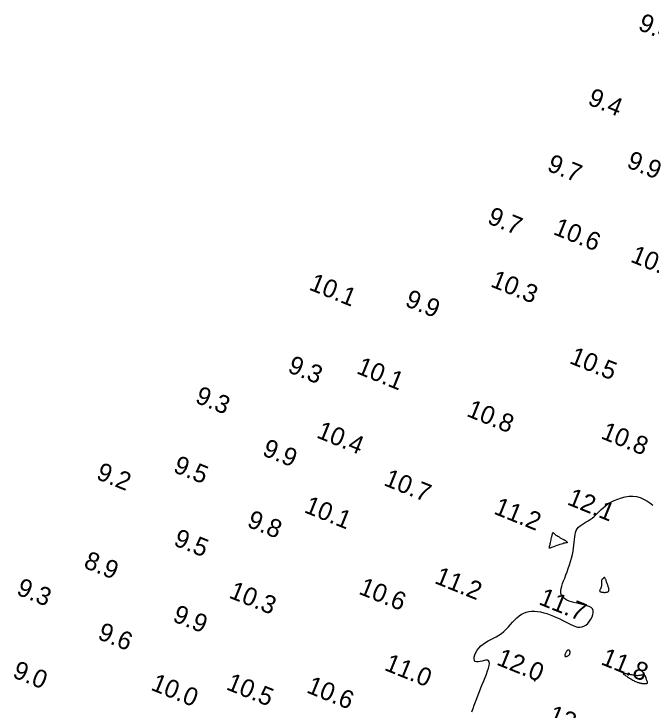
# Model space of a CAD drawing. Extents: x 3040093 to 3056816, y 408076 to 509144.
# Drawn here: x 3043860.4 to 3044036.6, y 440222.2 to 440414.7 of the extents above; entities that cross this region are included whole.
import ezdxf

# ---------------------------------------------------------------- set-up
doc = ezdxf.new("R2010")
doc.units = 0
doc.layers.add('V-CHAN-CONT-EL12-1112', color=7, linetype='Continuous')
doc.layers.add('V-TOPO-SOUN-0810', color=7, linetype='Continuous')

msp = doc.modelspace()

# ---------------------------------------------------------------- linework, layer by layer
at = {"layer": 'V-CHAN-CONT-EL12-1112'}
msp.add_lwpolyline([(3043987.02, 440221.78), (3043987.34, 440222.65), (3043987.67, 440223.56), (3043988.02, 440224.49), (3043988.38, 440225.45), (3043988.75, 440226.42), (3043989.14, 440227.39), (3043989.52, 440228.37), (3043989.91, 440229.35), (3043990.3, 440230.32), (3043990.68, 440231.27), (3043991.04, 440232.18), (3043991.35, 440233.04), (3043991.61, 440233.83), (3043991.78, 440234.52), (3043991.86, 440235.11), (3043991.82, 440235.55), (3043991.65, 440235.85), (3043991.34, 440235.99), (3043990.9, 440236), (3043990.39, 440235.92), (3043989.84, 440235.79), (3043989.28, 440235.67), (3043988.76, 440235.58), (3043988.3, 440235.57), (3043987.95, 440235.69), (3043987.74, 440235.97), (3043987.66, 440236.38), (3043987.7, 440236.89), (3043987.87, 440237.48), (3043988.14, 440238.11), (3043988.5, 440238.76), (3043988.97, 440239.39), (3043989.51, 440239.97), (3043990.12, 440240.48), (3043990.8, 440240.92), (3043991.52, 440241.33), (3043992.26, 440241.72), (3043993.02, 440242.1), (3043993.78, 440242.5), (3043994.52, 440242.94), (3043995.23, 440243.43), (3043995.9, 440243.99), (3043996.52, 440244.6), (3043997.13, 440245.25), (3043997.71, 440245.91), (3043998.29, 440246.57), (3043998.87, 440247.2), (3043999.46, 440247.77), (3044000.06, 440248.28), (3044000.7, 440248.71), (3044001.37, 440249.04), (3044002.07, 440249.3), (3044002.8, 440249.47), (3044003.55, 440249.56), (3044004.34, 440249.57), (3044005.16, 440249.5), (3044006, 440249.36), (3044006.88, 440249.16), (3044007.77, 440248.89), (3044008.67, 440248.57), (3044009.57, 440248.21), (3044010.46, 440247.82), (3044011.32, 440247.42), (3044012.16, 440247.01), (3044012.95, 440246.61), (3044013.69, 440246.23), (3044014.39, 440245.87), (3044015.05, 440245.57), (3044015.68, 440245.34), (3044016.27, 440245.19), (3044016.85, 440245.14), (3044017.41, 440245.2), (3044017.97, 440245.41), (3044018.52, 440245.75), (3044019.04, 440246.21), (3044019.53, 440246.77), (3044019.95, 440247.38), (3044020.28, 440248.01), (3044020.5, 440248.65), (3044020.6, 440249.24), (3044020.55, 440249.77), (3044020.33, 440250.2), (3044019.97, 440250.56), (3044019.48, 440250.84), (3044018.89, 440251.07), (3044018.23, 440251.26), (3044017.51, 440251.43), (3044016.76, 440251.59), (3044016, 440251.75), (3044015.26, 440251.93), (3044014.55, 440252.14), (3044013.88, 440252.38), (3044013.27, 440252.65), (3044012.74, 440252.96), (3044012.29, 440253.31), (3044011.94, 440253.71), (3044011.71, 440254.16), (3044011.59, 440254.66), (3044011.59, 440255.21), (3044011.69, 440255.82), (3044011.86, 440256.48), (3044012.1, 440257.19), (3044012.39, 440257.94), (3044012.7, 440258.74), (3044013.04, 440259.59), (3044013.37, 440260.48), (3044013.69, 440261.4), (3044014, 440262.35), (3044014.29, 440263.3), (3044014.56, 440264.26), (3044014.8, 440265.2), (3044015, 440266.12), (3044015.15, 440267), (3044015.26, 440267.84), (3044015.34, 440268.64), (3044015.4, 440269.38), (3044015.47, 440270.08), (3044015.57, 440270.73), (3044015.71, 440271.32), (3044015.9, 440271.87), (3044016.18, 440272.36), (3044016.54, 440272.8), (3044016.98, 440273.19), (3044017.49, 440273.56), (3044018.04, 440273.9), (3044018.61, 440274.24), (3044019.19, 440274.58), (3044019.76, 440274.93), (3044020.31, 440275.32), (3044020.81, 440275.73), (3044021.28, 440276.18), (3044021.75, 440276.66), (3044022.23, 440277.15), (3044022.74, 440277.66), (3044023.3, 440278.18), (3044023.93, 440278.69), (3044024.65, 440279.2), (3044025.47, 440279.69), (3044026.37, 440280.15), (3044027.35, 440280.57), (3044028.38, 440280.91), (3044029.43, 440281.17), (3044030.49, 440281.32), (3044031.54, 440281.35), (3044032.56, 440281.24), (3044033.54, 440280.98), (3044034.48, 440280.58), (3044035.37, 440280.08), (3044036.24, 440279.51), (3044037.08, 440278.89)], dxfattribs=at)
for points in [[(3044008.63, 440267.96), (3044008.7, 440268.26), (3044008.77, 440268.6), (3044008.85, 440268.94), (3044008.92, 440269.28), (3044008.99, 440269.6), (3044009.06, 440269.9), (3044009.11, 440270.15), (3044009.16, 440270.35), (3044009.19, 440270.51), (3044009.21, 440270.62), (3044009.23, 440270.69), (3044009.24, 440270.74), (3044009.24, 440270.77), (3044009.25, 440270.79), (3044009.25, 440270.79), (3044009.25, 440270.8), (3044009.26, 440270.8), (3044009.26, 440270.81), (3044009.27, 440270.82), (3044009.28, 440270.84), (3044009.29, 440270.86), (3044009.31, 440270.89), (3044009.32, 440270.93), (3044009.34, 440270.99), (3044009.36, 440271.04), (3044009.38, 440271.1), (3044009.4, 440271.16), (3044009.43, 440271.21), (3044009.45, 440271.26), (3044009.47, 440271.28), (3044009.49, 440271.29), (3044009.52, 440271.28), (3044009.55, 440271.25), (3044009.59, 440271.2), (3044009.65, 440271.12), (3044009.74, 440271.02), (3044009.86, 440270.91), (3044010.02, 440270.77), (3044010.23, 440270.62), (3044010.5, 440270.45), (3044010.8, 440270.27), (3044011.13, 440270.08), (3044011.47, 440269.88), (3044011.81, 440269.7), (3044012.13, 440269.52), (3044012.43, 440269.36), (3044012.68, 440269.21), (3044012.88, 440269.1), (3044013.03, 440269), (3044013.14, 440268.93), (3044013.22, 440268.87), (3044013.26, 440268.82), (3044013.29, 440268.78), (3044013.3, 440268.74), (3044013.31, 440268.7), (3044013.32, 440268.66), (3044013.33, 440268.62), (3044013.34, 440268.58), (3044013.35, 440268.54), (3044013.36, 440268.5), (3044013.36, 440268.47), (3044013.37, 440268.45), (3044013.37, 440268.44), (3044013.36, 440268.44), (3044013.34, 440268.44), (3044013.29, 440268.45), (3044013.22, 440268.46), (3044013.11, 440268.45), (3044012.96, 440268.43), (3044012.75, 440268.39), (3044012.48, 440268.33), (3044012.15, 440268.23), (3044011.76, 440268.12), (3044011.34, 440267.98), (3044010.9, 440267.84), (3044010.47, 440267.69), (3044010.05, 440267.54), (3044009.66, 440267.4), (3044009.33, 440267.28), (3044009.06, 440267.18), (3044008.85, 440267.09), (3044008.7, 440267.03), (3044008.59, 440266.98), (3044008.52, 440266.95), (3044008.48, 440266.92), (3044008.46, 440266.92), (3044008.44, 440266.92), (3044008.44, 440266.93), (3044008.44, 440266.95), (3044008.44, 440267), (3044008.45, 440267.07), (3044008.46, 440267.16), (3044008.49, 440267.3), (3044008.53, 440267.47), (3044008.57, 440267.69)], [(3044022.44, 440255.03), (3044022.55, 440254.96), (3044022.7, 440254.9), (3044022.88, 440254.86), (3044023.07, 440254.82), (3044023.28, 440254.8), (3044023.49, 440254.78), (3044023.7, 440254.78), (3044023.91, 440254.78), (3044024.1, 440254.79), (3044024.28, 440254.82), (3044024.44, 440254.86), (3044024.58, 440254.91), (3044024.71, 440254.97), (3044024.81, 440255.05), (3044024.88, 440255.15), (3044024.92, 440255.26), (3044024.94, 440255.4), (3044024.93, 440255.54), (3044024.9, 440255.71), (3044024.86, 440255.89), (3044024.81, 440256.08), (3044024.74, 440256.28), (3044024.67, 440256.5), (3044024.59, 440256.73), (3044024.51, 440256.97), (3044024.43, 440257.21), (3044024.35, 440257.45), (3044024.27, 440257.68), (3044024.19, 440257.9), (3044024.11, 440258.11), (3044024.04, 440258.29), (3044023.97, 440258.45), (3044023.91, 440258.58), (3044023.85, 440258.69), (3044023.79, 440258.77), (3044023.74, 440258.84), (3044023.69, 440258.88), (3044023.64, 440258.9), (3044023.6, 440258.91), (3044023.55, 440258.89), (3044023.51, 440258.86), (3044023.47, 440258.82), (3044023.43, 440258.77), (3044023.38, 440258.71), (3044023.33, 440258.65), (3044023.28, 440258.59), (3044023.23, 440258.53), (3044023.17, 440258.48), (3044023.11, 440258.42), (3044023.06, 440258.36), (3044023, 440258.3), (3044022.95, 440258.22), (3044022.9, 440258.13), (3044022.87, 440258.02), (3044022.85, 440257.88), (3044022.84, 440257.72), (3044022.84, 440257.54), (3044022.85, 440257.33), (3044022.85, 440257.12), (3044022.85, 440256.9), (3044022.85, 440256.68), (3044022.82, 440256.46), (3044022.78, 440256.26), (3044022.72, 440256.06), (3044022.64, 440255.88), (3044022.56, 440255.72), (3044022.48, 440255.57), (3044022.41, 440255.43), (3044022.36, 440255.31), (3044022.35, 440255.2), (3044022.37, 440255.11)], [(3044012.93, 440237.03), (3044013.04, 440237.04), (3044013.17, 440237.06), (3044013.3, 440237.11), (3044013.44, 440237.17), (3044013.58, 440237.24), (3044013.7, 440237.32), (3044013.81, 440237.39), (3044013.9, 440237.47), (3044013.98, 440237.54), (3044014.03, 440237.61), (3044014.07, 440237.68), (3044014.1, 440237.76), (3044014.13, 440237.83), (3044014.14, 440237.9), (3044014.15, 440237.98), (3044014.16, 440238.06), (3044014.17, 440238.14), (3044014.18, 440238.22), (3044014.18, 440238.3), (3044014.17, 440238.38), (3044014.15, 440238.46), (3044014.13, 440238.53), (3044014.1, 440238.6), (3044014.05, 440238.67), (3044013.99, 440238.72), (3044013.93, 440238.77), (3044013.85, 440238.8), (3044013.77, 440238.82), (3044013.69, 440238.82), (3044013.6, 440238.81), (3044013.52, 440238.78), (3044013.43, 440238.73), (3044013.35, 440238.66), (3044013.27, 440238.57), (3044013.19, 440238.47), (3044013.12, 440238.36), (3044013.05, 440238.23), (3044012.98, 440238.1), (3044012.92, 440237.96), (3044012.86, 440237.82), (3044012.81, 440237.67), (3044012.77, 440237.53), (3044012.75, 440237.4), (3044012.74, 440237.28), (3044012.75, 440237.18), (3044012.78, 440237.1), (3044012.84, 440237.05)], [(3044029.63, 440231.72), (3044029.85, 440231.57), (3044030.1, 440231.41), (3044030.37, 440231.23), (3044030.65, 440231.05), (3044030.93, 440230.88), (3044031.22, 440230.7), (3044031.5, 440230.54), (3044031.77, 440230.4), (3044032.03, 440230.27), (3044032.27, 440230.16), (3044032.5, 440230.06), (3044032.72, 440229.97), (3044032.93, 440229.9), (3044033.12, 440229.83), (3044033.3, 440229.78), (3044033.47, 440229.73), (3044033.63, 440229.69), (3044033.77, 440229.66), (3044033.92, 440229.64), (3044034.06, 440229.62), (3044034.2, 440229.6), (3044034.35, 440229.59), (3044034.5, 440229.58), (3044034.65, 440229.57), (3044034.81, 440229.56), (3044034.97, 440229.56), (3044035.12, 440229.56), (3044035.26, 440229.58), (3044035.38, 440229.6), (3044035.48, 440229.65), (3044035.54, 440229.7), (3044035.58, 440229.78), (3044035.59, 440229.87), (3044035.57, 440229.97), (3044035.54, 440230.08), (3044035.49, 440230.2), (3044035.44, 440230.32), (3044035.39, 440230.43), (3044035.34, 440230.55), (3044035.3, 440230.67), (3044035.27, 440230.77), (3044035.24, 440230.88), (3044035.22, 440230.98), (3044035.2, 440231.08), (3044035.17, 440231.17), (3044035.15, 440231.27), (3044035.12, 440231.37), (3044035.08, 440231.47), (3044035.04, 440231.56), (3044034.99, 440231.65), (3044034.93, 440231.74), (3044034.85, 440231.81), (3044034.77, 440231.88), (3044034.67, 440231.93), (3044034.56, 440231.96), (3044034.44, 440231.97), (3044034.31, 440231.97), (3044034.16, 440231.95), (3044034.01, 440231.92), (3044033.85, 440231.89), (3044033.7, 440231.85), (3044033.54, 440231.82), (3044033.38, 440231.79), (3044033.23, 440231.76), (3044033.08, 440231.75), (3044032.92, 440231.74), (3044032.76, 440231.74), (3044032.58, 440231.75), (3044032.38, 440231.77), (3044032.16, 440231.79), (3044031.91, 440231.83), (3044031.63, 440231.88), (3044031.32, 440231.94), (3044031.01, 440232), (3044030.69, 440232.06), (3044030.37, 440232.12), (3044030.08, 440232.18), (3044029.81, 440232.24), (3044029.57, 440232.28), (3044029.39, 440232.32), (3044029.24, 440232.34), (3044029.13, 440232.36), (3044029.05, 440232.37), (3044028.99, 440232.37), (3044028.96, 440232.36), (3044028.94, 440232.36), (3044028.92, 440232.35), (3044028.91, 440232.33), (3044028.91, 440232.32), (3044028.9, 440232.3), (3044028.9, 440232.29), (3044028.91, 440232.27), (3044028.91, 440232.25), (3044028.92, 440232.24), (3044028.93, 440232.22), (3044028.94, 440232.21), (3044028.95, 440232.19), (3044028.98, 440232.16), (3044029.02, 440232.13), (3044029.08, 440232.09), (3044029.17, 440232.03), (3044029.29, 440231.95), (3044029.44, 440231.84)], [(3044004.33, 440230.62), (3044004.3, 440230.62), (3044004.28, 440230.63), (3044004.26, 440230.62), (3044004.25, 440230.62), (3044004.23, 440230.61), (3044004.23, 440230.6), (3044004.22, 440230.59), (3044004.22, 440230.57), (3044004.23, 440230.54), (3044004.24, 440230.52), (3044004.25, 440230.49), (3044004.26, 440230.46), (3044004.28, 440230.44), (3044004.3, 440230.41), (3044004.32, 440230.39), (3044004.33, 440230.36), (3044004.35, 440230.35), (3044004.37, 440230.33), (3044004.39, 440230.32), (3044004.4, 440230.32), (3044004.42, 440230.31), (3044004.44, 440230.32), (3044004.45, 440230.32), (3044004.47, 440230.34), (3044004.48, 440230.35), (3044004.49, 440230.37), (3044004.5, 440230.4), (3044004.51, 440230.42), (3044004.52, 440230.45), (3044004.52, 440230.47), (3044004.51, 440230.49), (3044004.5, 440230.52), (3044004.49, 440230.54), (3044004.47, 440230.55), (3044004.45, 440230.57), (3044004.43, 440230.58), (3044004.4, 440230.6), (3044004.38, 440230.61), (3044004.35, 440230.61)]]:
    msp.add_lwpolyline(points, close=True, dxfattribs=at)

# ---------------------------------------------------------------- texts
at = {"layer": 'V-TOPO-SOUN-0810'}
for s, p in [('9.4', (3044032.7, 440410.38)), ('9.4', (3044018.79, 440389.71)), ('9.7', (3044007.54, 440371.44)), ('9.9', (3044029.55, 440372.35)), ('9.7', (3043991.04, 440356.87)), ('10.6 ', (3044009.24, 440353.86)), ('10.9 ', (3044030.6, 440346.25)), ('10.3 ', (3043991.91, 440339.4)), ('10.1 ', (3043941.72, 440338.54)), ('9.9', (3043968.27, 440334.03)), ('10.5 ', (3044013.73, 440318.2)), ('9.3', (3043935.82, 440315.76)), ('10.1 ', (3043954.84, 440315.41)), ('9.3', (3043910.23, 440307.33)), ('10.8 ', (3043985.29, 440303.6)), ('10.4 ', (3043943.79, 440297.66)), ('10.8 ', (3044022.43, 440297.43)), ('9.9', (3043928.8, 440292.76)), ('9.5', (3043904.19, 440288.13)), ('9.2', (3043882.87, 440286.23)), ('10.7 ', (3043962.39, 440284.47)), ('12.1 ', (3044013.11, 440279.16)), ('10.1 ', (3043940.37, 440276.99)), ('11.2 ', (3043992.8, 440276.6)), ('9.8', (3043924.57, 440273.04)), ('9.5', (3043904.26, 440267.89)), ('8.9', (3043879.39, 440261.72)), ('11.2 ', (3043976.43, 440257.41)), ('9.3', (3043860.82, 440254.28)), ('10.6 ', (3043955.46, 440254.45)), ('10.3 ', (3043919.57, 440253.4)), ('11.7 ', (3044005.24, 440251.57)), ('9.9', (3043904, 440246.89)), ('9.6', (3043883.25, 440242.01)), ('11.8 ', (3044022.43, 440234.97)), ('11.0 ', (3043962.55, 440233.39)), ('12.0 ', (3043993.56, 440234.87)), ('9.0', (3043859.72, 440231.41)), ('10.0 ', (3043897.98, 440227.91)), ('10.5 ', (3043918.82, 440228.04)), ('10.6 ', (3043941.03, 440227.19)), ('12.6 ', (3044007.76, 440219.15))]:
    msp.add_text(s, height=5, rotation=338, dxfattribs=at).set_placement(p)

doc.saveas('drawing.dxf')
